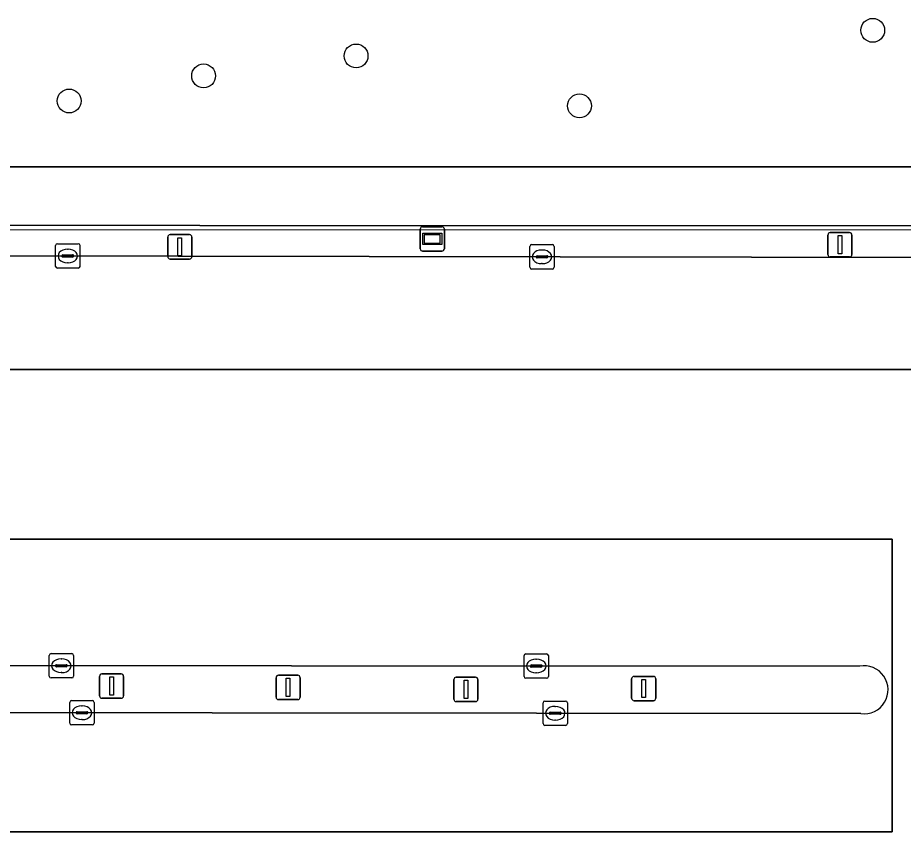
# Model space of a CAD drawing. Extents: x 160203 to 161530, y 379528 to 381797.
# Drawn here: x 161128.51 to 161164.86, y 380857.23 to 380891.34 of the extents above; entities that cross this region are included whole.
import ezdxf

# ---------------------------------------------------------------- set-up
doc = ezdxf.new("R2010")
doc.units = 0
for name, color, linetype in [('IMGEO_Berm_groen', 7, 'Continuous'), ('IMGEO_Boom', 7, 'Continuous'), ('IMGEO_Groenvoorziening', 7, 'Continuous'), ('IMGEO_Hek', 7, 'Continuous'), ('IMGEO_Kolk', 7, 'Continuous'), ('IMGEO_Lichtmast', 7, 'Continuous'), ('IMGEO_Parkeervlak_gesloten', 7, 'Continuous'), ('IMGEO_Rijbaan_lokaal_open', 7, 'Continuous'), ('IMGEO_Vlaggenmast', 7, 'Continuous'), ('IMGEO_Voetpad_open', 7, 'Continuous'), ('IMGEO_Wegwijzer', 7, 'Continuous')]:
    doc.layers.add(name, color=color, linetype=linetype)

msp = doc.modelspace()

# ---------------------------------------------------------------- linework, layer by layer
at = {"layer": 'IMGEO_Berm_groen'}
for points in [[(161191.057, 380880.481), (161191.319, 380882.635), (161191.341, 380882.812), (161025.268, 380882.842)], [(161025.263, 380881.755), (161190.008, 380881.462)], [(161163.067, 380864.74), (161069.788, 380864.795), (161069.369, 380864.741)], [(161069.919, 380862.889), (161163.122, 380862.797)]]:
    msp.add_lwpolyline(points, dxfattribs=at)
msp.add_arc((161163.254, 380863.773), 0.985, 262.2733, 100.9696, dxfattribs=at)
at = {"layer": 'IMGEO_Boom'}
for centre in [(161163.609, 380890.826), (161142.402, 380889.775), (161136.145, 380888.956), (161130.626, 380887.927), (161151.571, 380887.729)]:
    msp.add_circle(centre, 0.489, dxfattribs=at)
at = {"layer": 'IMGEO_Groenvoorziening'}
msp.add_lwpolyline([(161191.741, 380886.101), (161191.851, 380892.012), (161192.068, 380896.334), (161191.067, 380896.343), (161170.148, 380908.217), (161169.794, 380908.592), (161169.291, 380909.126), (161164.606, 380908.593), (161160.785, 380907.642), (161152.584, 380905.015), (161134.112, 380898.01), (161127.777, 380896.195), (161120.693, 380895.154), (161098.02, 380895.357), (161088.156, 380895.281), (161066.888, 380894.645), (161053.032, 380894.05), (161046.53, 380893.634), (161045.271, 380892.551), (161037.917, 380886.229), (161036.754, 380885.229), (161188.126, 380885.225)], dxfattribs=at)
at = {"layer": 'IMGEO_Hek'}
msp.add_lwpolyline([(161024.403, 380882.66), (161191.319, 380882.635)], dxfattribs=at)
at = {"layer": 'IMGEO_Kolk'}
for p, q in [((161130.069, 380881.143), (161130.069, 380881.995)), ((161130.144, 380882.069), (161130.996, 380882.069)), ((161131.07, 380881.995), (161131.07, 380881.143)), ((161149.607, 380882.034), (161150.459, 380882.034)), ((161130.557, 380881.849), (161130.582, 380881.849)), ((161149.532, 380881.108), (161149.532, 380881.96)), ((161150.02, 380881.814), (161150.045, 380881.814)), ((161150.533, 380881.96), (161150.533, 380881.108)), ((161130.328, 380881.563), (161130.328, 380881.575)), ((161130.766, 380881.526), (161130.368, 380881.526)), ((161130.371, 380881.612), (161130.769, 380881.612)), ((161130.58, 380881.289), (161130.555, 380881.289)), ((161130.812, 380881.575), (161130.812, 380881.563)), ((161149.791, 380881.528), (161149.791, 380881.54)), ((161150.229, 380881.491), (161149.831, 380881.491)), ((161149.834, 380881.577), (161150.232, 380881.577)), ((161150.275, 380881.54), (161150.275, 380881.528)), ((161130.996, 380881.069), (161130.144, 380881.069)), ((161150.459, 380881.034), (161149.607, 380881.034)), ((161150.043, 380881.254), (161150.018, 380881.254)), ((161129.807, 380864.332), (161129.807, 380865.184)), ((161129.882, 380865.258), (161130.734, 380865.258)), ((161130.295, 380865.038), (161130.32, 380865.038)), ((161130.808, 380865.184), (161130.808, 380864.332)), ((161149.296, 380864.321), (161149.296, 380865.173)), ((161149.371, 380865.247), (161150.223, 380865.247)), ((161149.784, 380865.027), (161149.809, 380865.027)), ((161150.297, 380865.173), (161150.297, 380864.321)), ((161130.066, 380864.752), (161130.066, 380864.764)), ((161130.504, 380864.715), (161130.106, 380864.715)), ((161130.109, 380864.801), (161130.507, 380864.801)), ((161130.55, 380864.764), (161130.55, 380864.752)), ((161149.555, 380864.741), (161149.555, 380864.753)), ((161149.993, 380864.704), (161149.595, 380864.704)), ((161149.598, 380864.79), (161149.996, 380864.79)), ((161150.039, 380864.753), (161150.039, 380864.741)), ((161130.734, 380864.258), (161129.882, 380864.258)), ((161130.318, 380864.478), (161130.293, 380864.478)), ((161150.223, 380864.247), (161149.371, 380864.247)), ((161149.807, 380864.467), (161149.782, 380864.467)), ((161130.65, 380862.404), (161130.65, 380863.256)), ((161130.725, 380863.33), (161131.577, 380863.33)), ((161131.138, 380863.11), (161131.163, 380863.11)), ((161131.651, 380863.256), (161131.651, 380862.404)), ((161150.075, 380862.384), (161150.075, 380863.236)), ((161150.15, 380863.31), (161151.002, 380863.31)), ((161151.076, 380863.236), (161151.076, 380862.384)), ((161130.909, 380862.824), (161130.909, 380862.836)), ((161131.347, 380862.787), (161130.949, 380862.787)), ((161130.952, 380862.873), (161131.35, 380862.873)), ((161131.393, 380862.836), (161131.393, 380862.824)), ((161150.334, 380862.804), (161150.334, 380862.816)), ((161150.772, 380862.767), (161150.374, 380862.767)), ((161150.377, 380862.853), (161150.775, 380862.853)), ((161150.563, 380863.09), (161150.588, 380863.09)), ((161150.818, 380862.816), (161150.818, 380862.804)), ((161131.161, 380862.55), (161131.136, 380862.55)), ((161150.586, 380862.53), (161150.561, 380862.53)), ((161131.577, 380862.33), (161130.725, 380862.33)), ((161151.002, 380862.31), (161150.15, 380862.31))]:
    msp.add_line(p, q, dxfattribs=at)
for points in [[(161130.069, 380881.143), (161130.069, 380881.995)], [(161130.144, 380882.069), (161130.996, 380882.069)], [(161131.07, 380881.995), (161131.07, 380881.143)], [(161149.607, 380882.034), (161150.459, 380882.034)], [(161149.532, 380881.108), (161149.532, 380881.96)], [(161150.533, 380881.96), (161150.533, 380881.108)], [(161130.996, 380881.069), (161130.144, 380881.069)], [(161150.459, 380881.034), (161149.607, 380881.034)], [(161129.807, 380864.332), (161129.807, 380865.184)], [(161129.882, 380865.258), (161130.734, 380865.258)], [(161130.808, 380865.184), (161130.808, 380864.332)], [(161149.296, 380864.321), (161149.296, 380865.173)], [(161149.371, 380865.247), (161150.223, 380865.247)], [(161150.297, 380865.173), (161150.297, 380864.321)], [(161130.734, 380864.258), (161129.882, 380864.258)], [(161150.223, 380864.247), (161149.371, 380864.247)], [(161130.65, 380862.404), (161130.65, 380863.256)], [(161130.725, 380863.33), (161131.577, 380863.33)], [(161131.651, 380863.256), (161131.651, 380862.404)], [(161150.075, 380862.384), (161150.075, 380863.236)], [(161150.15, 380863.31), (161151.002, 380863.31)], [(161151.076, 380863.236), (161151.076, 380862.384)], [(161131.577, 380862.33), (161130.725, 380862.33)], [(161151.002, 380862.31), (161150.15, 380862.31)]]:
    msp.add_lwpolyline(points, dxfattribs=at)
for centre, radius, start, end in [((161130.146, 380881.993), 0.0765, 91.552, 178.448), ((161130.146, 380881.993), 0.0765, 91.552, 178.448), ((161130.994, 380881.993), 0.0765, 1.552, 88.448), ((161130.994, 380881.993), 0.0765, 1.552, 88.448), ((161149.609, 380881.958), 0.0765, 91.552, 178.448), ((161149.609, 380881.958), 0.0765, 91.552, 178.448), ((161150.457, 380881.958), 0.0765, 1.552, 88.448), ((161150.457, 380881.958), 0.0765, 1.552, 88.448), ((161130.368, 380881.572), 0.0403, 85.8775, 175.7526), ((161130.365, 380881.562), 0.0366, 178.938, 274.7102), ((161130.769, 380881.569), 0.043, 264.8664, 352.4533), ((161130.773, 380881.574), 0.0386, 1.7309, 96.639), ((161149.831, 380881.537), 0.0403, 85.8775, 175.7526), ((161149.828, 380881.527), 0.0366, 178.938, 274.7102), ((161150.232, 380881.534), 0.043, 264.8664, 352.4533), ((161150.236, 380881.539), 0.0386, 1.7309, 96.639), ((161130.146, 380881.145), 0.0765, 181.552, 268.448), ((161130.146, 380881.145), 0.0765, 181.552, 268.448), ((161130.994, 380881.145), 0.0765, 271.552, 358.448), ((161130.994, 380881.145), 0.0765, 271.552, 358.448), ((161149.609, 380881.11), 0.0765, 181.552, 268.448), ((161149.609, 380881.11), 0.0765, 181.552, 268.448), ((161150.457, 380881.11), 0.0765, 271.552, 358.448), ((161150.457, 380881.11), 0.0765, 271.552, 358.448), ((161129.884, 380865.182), 0.0765, 91.552, 178.448), ((161129.884, 380865.182), 0.0765, 91.552, 178.448), ((161130.732, 380865.182), 0.0765, 1.552, 88.448), ((161130.732, 380865.182), 0.0765, 1.552, 88.448), ((161149.373, 380865.171), 0.0765, 91.552, 178.448), ((161149.373, 380865.171), 0.0765, 91.552, 178.448), ((161150.221, 380865.171), 0.0765, 1.552, 88.448), ((161150.221, 380865.171), 0.0765, 1.552, 88.448), ((161130.106, 380864.761), 0.0403, 85.8775, 175.7526), ((161130.103, 380864.751), 0.0366, 178.938, 274.7102), ((161130.507, 380864.758), 0.043, 264.8664, 352.4533), ((161130.511, 380864.763), 0.0386, 1.7309, 96.639), ((161149.595, 380864.75), 0.0403, 85.8775, 175.7526), ((161149.592, 380864.74), 0.0366, 178.938, 274.7102), ((161149.996, 380864.747), 0.043, 264.8664, 352.4533), ((161150, 380864.752), 0.0386, 1.7309, 96.639), ((161129.884, 380864.334), 0.0765, 181.552, 268.448), ((161129.884, 380864.334), 0.0765, 181.552, 268.448), ((161130.732, 380864.334), 0.0765, 271.552, 358.448), ((161130.732, 380864.334), 0.0765, 271.552, 358.448), ((161149.373, 380864.323), 0.0765, 181.552, 268.448), ((161149.373, 380864.323), 0.0765, 181.552, 268.448), ((161150.221, 380864.323), 0.0765, 271.552, 358.448), ((161150.221, 380864.323), 0.0765, 271.552, 358.448), ((161130.727, 380863.254), 0.0765, 91.552, 178.448), ((161130.727, 380863.254), 0.0765, 91.552, 178.448), ((161131.575, 380863.254), 0.0765, 1.552, 88.448), ((161131.575, 380863.254), 0.0765, 1.552, 88.448), ((161150.152, 380863.234), 0.0765, 91.552, 178.448), ((161150.152, 380863.234), 0.0765, 91.552, 178.448), ((161151, 380863.234), 0.0765, 1.552, 88.448), ((161151, 380863.234), 0.0765, 1.552, 88.448), ((161130.949, 380862.833), 0.0403, 85.8775, 175.7526), ((161130.946, 380862.823), 0.0366, 178.938, 274.7102), ((161131.35, 380862.83), 0.043, 264.8664, 352.4533), ((161131.354, 380862.835), 0.0386, 1.7309, 96.639), ((161150.374, 380862.813), 0.0403, 85.8775, 175.7526), ((161150.371, 380862.803), 0.0366, 178.938, 274.7102), ((161150.775, 380862.81), 0.043, 264.8664, 352.4533), ((161150.779, 380862.815), 0.0386, 1.7309, 96.639), ((161130.727, 380862.406), 0.0765, 181.552, 268.448), ((161130.727, 380862.406), 0.0765, 181.552, 268.448), ((161131.575, 380862.406), 0.0765, 271.552, 358.448), ((161131.575, 380862.406), 0.0765, 271.552, 358.448), ((161150.152, 380862.386), 0.0765, 181.552, 268.448), ((161150.152, 380862.386), 0.0765, 181.552, 268.448), ((161151, 380862.386), 0.0765, 271.552, 358.448), ((161151, 380862.386), 0.0765, 271.552, 358.448)]:
    msp.add_arc(centre, radius, start, end, dxfattribs=at)
for centre, major_axis, ratio, start_param, end_param in [((161130.556, 380881.569), (-0.387, 0.002), 0.722429, 4.712389, 7.853982), ((161130.581, 380881.569), (-0.39, 0.002), 0.717154, 1.570796, 4.712389), ((161150.019, 380881.534), (-0.387, 0.002), 0.722429, 4.712389, 7.853982), ((161150.044, 380881.534), (-0.39, 0.002), 0.717154, 1.570796, 4.712389), ((161130.294, 380864.758), (-0.387, 0.002), 0.722429, 4.712389, 7.853982), ((161130.319, 380864.758), (-0.39, 0.002), 0.717154, 1.570796, 4.712389), ((161149.783, 380864.747), (-0.387, 0.002), 0.722429, 4.712389, 7.853982), ((161149.808, 380864.747), (-0.39, 0.002), 0.717154, 1.570796, 4.712389), ((161131.137, 380862.83), (-0.387, 0.002), 0.722429, 4.712389, 7.853982), ((161131.162, 380862.83), (-0.39, 0.002), 0.717154, 1.570796, 4.712389), ((161150.562, 380862.81), (-0.387, 0.002), 0.722429, 4.712389, 7.853982), ((161150.587, 380862.81), (-0.39, 0.002), 0.717154, 1.570796, 4.712389)]:
    msp.add_ellipse(centre, major_axis=major_axis, ratio=ratio, start_param=start_param, end_param=end_param, dxfattribs=at)
at = {"layer": 'IMGEO_Lichtmast'}
for p, q in [((161134.772, 380882.444), (161135.562, 380882.444)), ((161135.562, 380882.444), (161134.772, 380882.444)), ((161161.765, 380881.628), (161161.765, 380882.428)), ((161161.765, 380882.428), (161161.765, 380881.628)), ((161161.865, 380882.528), (161162.655, 380882.528)), ((161162.655, 380882.528), (161161.865, 380882.528)), ((161162.755, 380882.428), (161162.755, 380881.628)), ((161162.755, 380881.628), (161162.755, 380882.428)), ((161134.672, 380881.544), (161134.672, 380882.344)), ((161134.672, 380882.344), (161134.672, 380881.544)), ((161135.662, 380882.344), (161135.662, 380881.544)), ((161135.662, 380881.544), (161135.662, 380882.344)), ((161135.562, 380881.444), (161134.772, 380881.444)), ((161134.772, 380881.444), (161135.562, 380881.444)), ((161162.655, 380881.528), (161161.865, 380881.528)), ((161161.865, 380881.528), (161162.655, 380881.528)), ((161146.414, 380863.389), (161146.414, 380864.189)), ((161146.414, 380864.189), (161146.414, 380863.389)), ((161146.514, 380864.289), (161147.304, 380864.289)), ((161147.304, 380864.289), (161146.514, 380864.289)), ((161147.404, 380864.189), (161147.404, 380863.389)), ((161147.404, 380863.389), (161147.404, 380864.189)), ((161147.304, 380863.289), (161146.514, 380863.289)), ((161146.514, 380863.289), (161147.304, 380863.289))]:
    msp.add_line(p, q, dxfattribs=at)
for points in [[(161162.185, 380882.403), (161162.335, 380882.403), (161162.335, 380881.653), (161162.185, 380881.653), (161162.185, 380882.403)], [(161135.092, 380882.319), (161135.242, 380882.319), (161135.242, 380881.569), (161135.092, 380881.569), (161135.092, 380882.319)], [(161146.834, 380864.164), (161146.984, 380864.164), (161146.984, 380863.414), (161146.834, 380863.414), (161146.834, 380864.164)]]:
    msp.add_lwpolyline(points, dxfattribs=at)
for centre, start, end in [((161134.772, 380882.344), 90, 180), ((161134.772, 380882.344), 90, 180), ((161135.562, 380882.344), 0, 90), ((161135.562, 380882.344), 360, 90), ((161161.865, 380882.428), 90, 180), ((161161.865, 380882.428), 90, 180), ((161162.655, 380882.428), 0, 90), ((161162.655, 380882.428), 360, 90), ((161161.865, 380881.628), 180, 270), ((161161.865, 380881.628), 180, 270), ((161162.655, 380881.628), 270, 0), ((161162.655, 380881.628), 270, 0), ((161134.772, 380881.544), 180, 270), ((161134.772, 380881.544), 180, 270), ((161135.562, 380881.544), 270, 0), ((161135.562, 380881.544), 270, 0), ((161146.514, 380864.189), 90, 180), ((161146.514, 380864.189), 90, 180), ((161147.304, 380864.189), 0, 90), ((161147.304, 380864.189), 360, 90), ((161146.514, 380863.389), 180, 270), ((161146.514, 380863.389), 180, 270), ((161147.304, 380863.389), 270, 0), ((161147.304, 380863.389), 270, 0)]:
    msp.add_arc(centre, 0.1, start, end, dxfattribs=at)
at = {"layer": 'IMGEO_Parkeervlak_gesloten'}
for points in [[(161190.008, 380881.462), (161025.263, 380881.755)], [(161024.332, 380881.333), (161024.332, 380876.912), (161190.893, 380876.912), (161191.057, 380880.481)], [(161069.108, 380863.066), (161069.108, 380857.943), (161164.402, 380857.943), (161164.402, 380869.951), (161068.443, 380869.951), (161068.443, 380864.741), (161069.369, 380864.741), (161069.788, 380864.795), (161163.067, 380864.74)], [(161163.122, 380862.797), (161069.919, 380862.889)]]:
    msp.add_lwpolyline(points, dxfattribs=at)
msp.add_arc((161163.254, 380863.773), 0.985, 262.2733, 100.9696, dxfattribs=at)
at = {"layer": 'IMGEO_Rijbaan_lokaal_open'}
for points in [[(161168.832, 380845.637), (161168.832, 380851.085), (161181.899, 380851.085), (161181.899, 380858.079), (161169.414, 380857.943), (161169.414, 380863.195), (161169.414, 380864.082), (161169.414, 380869.951), (161190.574, 380869.951), (161190.893, 380876.912), (161024.332, 380876.912), (161024.332, 380881.333), (161024.208, 380881.179), (161010.548, 380853.369), (161008.225, 380848.64), (161000.089, 380832.075), (161050.739, 380832.156), (161050.659, 380826.754), (161049.884, 380826.754)], [(161069.369, 380864.741), (161068.443, 380864.741), (161068.443, 380869.951), (161164.402, 380869.951), (161164.402, 380857.943), (161069.108, 380857.943)]]:
    msp.add_lwpolyline(points, dxfattribs=at)
at = {"layer": 'IMGEO_Vlaggenmast'}
for p, q in [((161131.871, 380863.524), (161131.871, 380864.324)), ((161131.871, 380864.324), (161131.871, 380863.524)), ((161131.971, 380864.424), (161132.761, 380864.424)), ((161132.761, 380864.424), (161131.971, 380864.424)), ((161132.861, 380864.324), (161132.861, 380863.524)), ((161132.861, 380863.524), (161132.861, 380864.324)), ((161139.118, 380863.468), (161139.118, 380864.268)), ((161139.118, 380864.268), (161139.118, 380863.468)), ((161139.218, 380864.368), (161140.008, 380864.368)), ((161140.008, 380864.368), (161139.218, 380864.368)), ((161140.108, 380864.268), (161140.108, 380863.468)), ((161140.108, 380863.468), (161140.108, 380864.268)), ((161153.714, 380863.424), (161153.714, 380864.224)), ((161153.714, 380864.224), (161153.714, 380863.424)), ((161153.814, 380864.324), (161154.604, 380864.324)), ((161154.604, 380864.324), (161153.814, 380864.324)), ((161154.704, 380864.224), (161154.704, 380863.424)), ((161154.704, 380863.424), (161154.704, 380864.224)), ((161132.761, 380863.424), (161131.971, 380863.424)), ((161131.971, 380863.424), (161132.761, 380863.424)), ((161140.008, 380863.368), (161139.218, 380863.368)), ((161139.218, 380863.368), (161140.008, 380863.368)), ((161154.604, 380863.324), (161153.814, 380863.324)), ((161153.814, 380863.324), (161154.604, 380863.324))]:
    msp.add_line(p, q, dxfattribs=at)
for points in [[(161132.291, 380864.299), (161132.441, 380864.299), (161132.441, 380863.549), (161132.291, 380863.549), (161132.291, 380864.299)], [(161139.538, 380864.243), (161139.688, 380864.243), (161139.688, 380863.493), (161139.538, 380863.493), (161139.538, 380864.243)], [(161154.134, 380864.199), (161154.284, 380864.199), (161154.284, 380863.449), (161154.134, 380863.449), (161154.134, 380864.199)]]:
    msp.add_lwpolyline(points, dxfattribs=at)
for centre, start, end in [((161131.971, 380864.324), 90, 180), ((161131.971, 380864.324), 90, 180), ((161132.761, 380864.324), 0, 90), ((161132.761, 380864.324), 360, 90), ((161139.218, 380864.268), 90, 180), ((161139.218, 380864.268), 90, 180), ((161140.008, 380864.268), 0, 90), ((161140.008, 380864.268), 360, 90), ((161153.814, 380864.224), 90, 180), ((161153.814, 380864.224), 90, 180), ((161154.604, 380864.224), 0, 90), ((161154.604, 380864.224), 360, 90), ((161131.971, 380863.524), 180, 270), ((161131.971, 380863.524), 180, 270), ((161132.761, 380863.524), 270, 0), ((161132.761, 380863.524), 270, 0), ((161139.218, 380863.468), 180, 270), ((161139.218, 380863.468), 180, 270), ((161140.008, 380863.468), 270, 0), ((161140.008, 380863.468), 270, 0), ((161153.814, 380863.424), 180, 270), ((161153.814, 380863.424), 180, 270), ((161154.604, 380863.424), 270, 0), ((161154.604, 380863.424), 270, 0)]:
    msp.add_arc(centre, 0.1, start, end, dxfattribs=at)
at = {"layer": 'IMGEO_Voetpad_open'}
for points in [[(161021.459, 380882.867), (161025.268, 380882.842), (161191.341, 380882.812), (161191.486, 380884.007), (161191.741, 380886.101)], [(161188.126, 380885.225), (161036.754, 380885.229)]]:
    msp.add_lwpolyline(points, dxfattribs=at)
at = {"layer": 'IMGEO_Wegwijzer'}
for p, q in [((161145.135, 380882.767), (161145.925, 380882.767)), ((161145.925, 380882.767), (161145.135, 380882.767)), ((161145.035, 380881.867), (161145.035, 380882.667)), ((161145.035, 380882.667), (161145.035, 380881.867)), ((161146.025, 380882.667), (161146.025, 380881.867)), ((161146.025, 380881.867), (161146.025, 380882.667)), ((161145.925, 380881.767), (161145.135, 380881.767)), ((161145.135, 380881.767), (161145.925, 380881.767))]:
    msp.add_line(p, q, dxfattribs=at)
for points in [[(161145.136, 380882.499), (161145.924, 380882.499), (161145.924, 380882.035), (161145.136, 380882.035), (161145.136, 380882.499)], [(161145.201, 380882.434), (161145.201, 380882.1), (161145.859, 380882.1), (161145.859, 380882.434), (161145.201, 380882.434)]]:
    msp.add_lwpolyline(points, dxfattribs=at)
for centre, start, end in [((161145.135, 380882.667), 90, 180), ((161145.135, 380882.667), 90, 180), ((161145.925, 380882.667), 0, 90), ((161145.925, 380882.667), 360, 90), ((161145.135, 380881.867), 180, 270), ((161145.135, 380881.867), 180, 270), ((161145.925, 380881.867), 270, 0), ((161145.925, 380881.867), 270, 0)]:
    msp.add_arc(centre, 0.1, start, end, dxfattribs=at)

doc.saveas('drawing.dxf')
